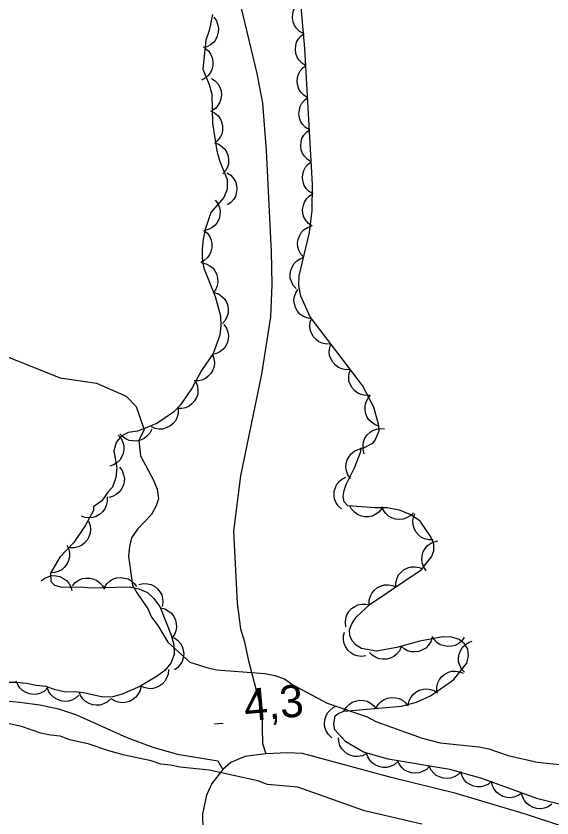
# Model space of a CAD drawing. Extents: x 336540 to 340074, y 5572036 to 5573747.
# Drawn here: x 337833.5 to 337883.6, y 5572364.4 to 5572439.2 of the extents above; entities that cross this region are included whole.
import ezdxf

# ---------------------------------------------------------------- set-up
doc = ezdxf.new("R2010")
doc.units = 0
for name, color, linetype in [('Niveau 2', 7, 'Continuous'), ('Niveau 22', 7, 'Continuous'), ('Niveau 3', 7, 'Continuous'), ('Niveau 44', 7, 'Continuous')]:
    doc.layers.add(name, color=color, linetype=linetype)

msp = doc.modelspace()

# ---------------------------------------------------------------- linework, layer by layer
at = {"layer": 'Niveau 2'}
for points in [[(337831.43, 5572407.89), (337837.64, 5572405.45), (337841.03, 5572404.94), (337843.8, 5572403.72), (337844.72, 5572402.75), (337845.48, 5572400.59), (337844.99, 5572399.63), (337845.14, 5572398.17), (337846.32, 5572395.95), (337846.68, 5572395.06), (337846.81, 5572394.16), (337846.6, 5572393.48), (337846.17, 5572392.68), (337844.85, 5572391.3), (337844.3, 5572390.49), (337844.1, 5572389.7), (337844, 5572388.8), (337844.4, 5572386.1), (337844.76, 5572385.44), (337845.81, 5572383.89), (337846.16, 5572383.11), (337846.75, 5572382.33), (337847.68, 5572380.78), (337849.75, 5572378.91), (337851.34, 5572378.39), (337852.25, 5572378.19), (337856.76, 5572377.85), (337857.67, 5572377.64), (337858.58, 5572377.33), (337859.38, 5572376.78), (337862.57, 5572375.06), (337866.32, 5572373.8), (337867.12, 5572373.37), (337871.44, 5572371.79), (337873.14, 5572371.38), (337876.75, 5572371.01), (337877.66, 5572370.81), (337879.47, 5572370.18), (337882.19, 5572369.57), (337884.9, 5572369.3)], [(337871.4, 5572363.79), (337866.07, 5572365.01), (337859.83, 5572367.22), (337857, 5572367.49), (337856.09, 5572367.81), (337851.56, 5572368.82), (337848.85, 5572369.1), (337847.95, 5572369.3), (337847.04, 5572369.39), (337846.14, 5572369.7), (337843.65, 5572370.21), (337842.17, 5572370.62), (337840.35, 5572371.25), (337838.54, 5572371.66), (337837.63, 5572371.98), (337836.73, 5572372.07), (337835.82, 5572372.27), (337834.01, 5572372.9), (337832.19, 5572373.31)]]:
    msp.add_lwpolyline(points, dxfattribs=at)
at = {"layer": 'Niveau 22'}
for points in [[(337853.94, 5572442.42), (337856.01, 5572433.85), (337856.53, 5572431.07), (337856.88, 5572426.65), (337857.33, 5572417.19), (337857.39, 5572414.14), (337857.29, 5572411.14), (337856.44, 5572405.78), (337854.49, 5572396.3), (337853.83, 5572391.13), (337854.15, 5572384.42), (337854.48, 5572382.01), (337854.85, 5572380.8), (337855.2, 5572379.14), (337856.47, 5572374.26), (337856.53, 5572371.3), (337856.83, 5572370.34)], [(337802.03, 5572380.92), (337804.27, 5572380.32), (337809.28, 5572378.7), (337811.5, 5572378.12), (337814.05, 5572377.64), (337819.6, 5572376.84), (337830.96, 5572375.44), (337833.84, 5572375.16), (337835.73, 5572374.91), (337837.48, 5572374.55), (337839.17, 5572373.99), (337843.87, 5572371.87), (337846.28, 5572370.95), (337848.59, 5572370.3), (337852.35, 5572369.69), (337852.83, 5572368.88)], [(337884.49, 5572363.6), (337881.18, 5572364.68), (337874.62, 5572366.65), (337868.56, 5572368.12), (337860.26, 5572370.37), (337858.87, 5572370.43), (337856.83, 5572370.34), (337854.88, 5572370.09), (337853.57, 5572369.53), (337852.83, 5572368.88), (337851.8, 5572367.57), (337851.29, 5572366.48), (337850.92, 5572364.75), (337851.06, 5572358.43), (337850.76, 5572354.77)]]:
    msp.add_lwpolyline(points, dxfattribs=at)
at = {"layer": 'Niveau 3'}
msp.add_line((337852.04, 5572373.15), (337852.85, 5572373.22), dxfattribs=at)
at = {"layer": 'Niveau 44'}
for points in [[(337884.36, 5572365.61), (337882.26, 5572366.13), (337877.03, 5572368.04), (337874.04, 5572368.87), (337868.26, 5572369.84), (337865.97, 5572370.5), (337864.3, 5572371.46), (337863.3, 5572372.58), (337863.19, 5572373.11), (337863.31, 5572373.89), (337863.67, 5572374.14), (337864.14, 5572374.31), (337869.53, 5572374.78), (337870.91, 5572375.17), (337872.21, 5572375.75), (337874.37, 5572377.25), (337875.61, 5572378.8), (337875.78, 5572379.49), (337875.7, 5572380.11), (337875.4, 5572380.62), (337874.89, 5572381), (337874.22, 5572381.24), (337873.37, 5572381.27), (337871.24, 5572380.87), (337869.07, 5572380.26), (337867.19, 5572379.92), (337865.78, 5572380.17), (337865.27, 5572380.5), (337864.91, 5572380.9), (337864.69, 5572381.39), (337864.67, 5572381.92), (337864.89, 5572382.49), (337865.29, 5572383.09), (337866.6, 5572384.32), (337871.35, 5572387.52), (337872.33, 5572388.73), (337872.55, 5572389.3), (337872.52, 5572389.9), (337872.27, 5572390.61), (337871.26, 5572392.05), (337870.38, 5572392.65), (337869.34, 5572393.09), (337868.19, 5572393.3), (337867.07, 5572393.29), (337864.51, 5572393.5), (337864.17, 5572393.88), (337864.07, 5572394.35), (337864.15, 5572394.92), (337864.35, 5572395.49), (337865.13, 5572397.05), (337865.71, 5572398.57), (337865.69, 5572398.88), (337866.01, 5572398.92), (337866.85, 5572399.35), (337867.06, 5572399.61), (337867.42, 5572400.5), (337867.38, 5572401.12), (337866.94, 5572402.71), (337865.86, 5572404.73), (337860.99, 5572411.14), (337860.1, 5572413.07), (337859.93, 5572414.03), (337859.97, 5572414.96), (337860.93, 5572419.02), (337861.18, 5572421.06), (337861.2, 5572423.48), (337860.49, 5572436.18), (337859.5, 5572447.49)], [(337860.37, 5572437.58), (337860, 5572437.78), (337859.72, 5572438.08), (337859.52, 5572438.34), (337859.4, 5572438.67), (337859.34, 5572439.04), (337859.37, 5572439.42), (337859.43, 5572439.74), (337859.6, 5572440.05), (337859.83, 5572440.34), (337860.11, 5572440.57)], [(337851.85, 5572439.34), (337851.55, 5572437.87), (337851.23, 5572436.96), (337850.96, 5572434.25), (337851.55, 5572432.81), (337851.8, 5572431.91), (337851.86, 5572429.21), (337852.26, 5572426.63), (337852.5, 5572425.74), (337853.22, 5572423.96), (337853.24, 5572423.06), (337852.92, 5572422.26), (337851.72, 5572420.88), (337851.19, 5572419.29), (337850.98, 5572418.39), (337850.89, 5572417.49), (337850.91, 5572416.59), (337851.05, 5572415.69), (337852.12, 5572413.02), (337852.61, 5572411.23), (337852.63, 5572410.33), (337852.54, 5572409.42), (337851.91, 5572407.72), (337850.82, 5572406.12), (337849.95, 5572404.52), (337848.87, 5572402.92), (337848.21, 5572402.23), (337846.65, 5572401.18), (337844.87, 5572400.46), (337843.97, 5572400.33), (337843.3, 5572399.97), (337842.87, 5572399.4), (337842.66, 5572398.61), (337842.92, 5572397.04), (337842.83, 5572396.14), (337842.51, 5572395.23), (337842.07, 5572394.77), (337841.53, 5572393.97), (337840.76, 5572393.39), (337840.76, 5572393.05)], [(337851.98, 5572439.09), (337852.23, 5572438.75), (337852.36, 5572438.37), (337852.43, 5572438.05), (337852.4, 5572437.7), (337852.31, 5572437.34), (337852.13, 5572437), (337851.94, 5572436.74), (337851.66, 5572436.52), (337851.33, 5572436.35), (337850.98, 5572436.26)], [(337860.58, 5572434.59), (337860.22, 5572434.8), (337859.95, 5572435.1), (337859.76, 5572435.38), (337859.65, 5572435.71), (337859.6, 5572436.08), (337859.64, 5572436.46), (337859.71, 5572436.78), (337859.89, 5572437.08), (337860.13, 5572437.37), (337860.41, 5572437.58)], [(337851.16, 5572436.22), (337851.48, 5572435.95), (337851.7, 5572435.61), (337851.84, 5572435.32), (337851.9, 5572434.97), (337851.9, 5572434.6), (337851.79, 5572434.23), (337851.68, 5572433.93), (337851.45, 5572433.65), (337851.18, 5572433.41), (337850.86, 5572433.23)], [(337860.75, 5572431.59), (337860.39, 5572431.81), (337860.11, 5572432.11), (337859.93, 5572432.38), (337859.82, 5572432.72), (337859.77, 5572433.08), (337859.81, 5572433.46), (337859.88, 5572433.78), (337860.06, 5572434.08), (337860.29, 5572434.37), (337860.58, 5572434.59)], [(337851.77, 5572433.38), (337852.12, 5572433.15), (337852.38, 5572432.84), (337852.56, 5572432.57), (337852.66, 5572432.23), (337852.7, 5572431.86), (337852.64, 5572431.48), (337852.56, 5572431.16), (337852.37, 5572430.87), (337852.13, 5572430.59), (337851.83, 5572430.38)], [(337860.91, 5572428.6), (337860.56, 5572428.81), (337860.28, 5572429.11), (337860.09, 5572429.39), (337859.99, 5572429.72), (337859.93, 5572430.09), (337859.98, 5572430.47), (337860.05, 5572430.78), (337860.22, 5572431.09), (337860.46, 5572431.37), (337860.75, 5572431.59)], [(337851.68, 5572430.37), (337852.06, 5572430.19), (337852.36, 5572429.92), (337852.57, 5572429.66), (337852.71, 5572429.34), (337852.8, 5572428.98), (337852.8, 5572428.6), (337852.76, 5572428.28), (337852.61, 5572427.96), (337852.4, 5572427.65), (337852.14, 5572427.4)], [(337861.08, 5572425.6), (337860.72, 5572425.82), (337860.45, 5572426.12), (337860.26, 5572426.39), (337860.15, 5572426.72), (337860.1, 5572427.09), (337860.14, 5572427.47), (337860.21, 5572427.79), (337860.39, 5572428.09), (337860.63, 5572428.38), (337860.91, 5572428.6)], [(337852.06, 5572427.38), (337852.45, 5572427.25), (337852.78, 5572427.01), (337853.02, 5572426.78), (337853.2, 5572426.48), (337853.32, 5572426.13), (337853.36, 5572425.75), (337853.36, 5572425.42), (337853.25, 5572425.09), (337853.07, 5572424.76), (337852.84, 5572424.49)], [(337861.25, 5572422.61), (337860.89, 5572422.82), (337860.62, 5572423.12), (337860.43, 5572423.39), (337860.32, 5572423.73), (337860.27, 5572424.09), (337860.31, 5572424.48), (337860.38, 5572424.79), (337860.56, 5572425.1), (337860.8, 5572425.38), (337861.08, 5572425.6)], [(337853.21, 5572424.58), (337853.56, 5572424.36), (337853.82, 5572424.05), (337854, 5572423.77), (337854.1, 5572423.43), (337854.14, 5572423.06), (337854.08, 5572422.68), (337854, 5572422.37), (337853.81, 5572422.07), (337853.57, 5572421.79), (337853.27, 5572421.58)], [(337861.17, 5572419.61), (337860.82, 5572419.84), (337860.57, 5572420.16), (337860.4, 5572420.44), (337860.31, 5572420.79), (337860.28, 5572421.15), (337860.35, 5572421.53), (337860.44, 5572421.84), (337860.64, 5572422.14), (337860.89, 5572422.41), (337861.19, 5572422.61)], [(337852.1, 5572422.03), (337852.36, 5572421.7), (337852.5, 5572421.32), (337852.58, 5572421), (337852.55, 5572420.65), (337852.47, 5572420.29), (337852.29, 5572419.95), (337852.1, 5572419.68), (337851.83, 5572419.46), (337851.5, 5572419.28), (337851.16, 5572419.19)], [(337860.38, 5572416.69), (337860.1, 5572416.99), (337859.92, 5572417.36), (337859.82, 5572417.67), (337859.81, 5572418.02), (337859.86, 5572418.39), (337860.01, 5572418.74), (337860.17, 5572419.03), (337860.42, 5572419.27), (337860.73, 5572419.48), (337861.07, 5572419.6)], [(337851.06, 5572419.2), (337851.38, 5572418.93), (337851.61, 5572418.59), (337851.75, 5572418.3), (337851.8, 5572417.95), (337851.8, 5572417.58), (337851.7, 5572417.21), (337851.58, 5572416.91), (337851.36, 5572416.63), (337851.08, 5572416.39), (337850.76, 5572416.22)], [(337859.69, 5572413.77), (337859.4, 5572414.07), (337859.23, 5572414.44), (337859.13, 5572414.75), (337859.12, 5572415.11), (337859.17, 5572415.47), (337859.32, 5572415.82), (337859.48, 5572416.11), (337859.73, 5572416.35), (337860.04, 5572416.56), (337860.38, 5572416.69)], [(337850.85, 5572416.18), (337851.26, 5572416.09), (337851.62, 5572415.9), (337851.88, 5572415.7), (337852.09, 5572415.42), (337852.26, 5572415.09), (337852.34, 5572414.71), (337852.37, 5572414.39), (337852.3, 5572414.04), (337852.17, 5572413.7), (337851.97, 5572413.4)], [(337861.07, 5572410.96), (337860.66, 5572411.03), (337860.3, 5572411.21), (337860.02, 5572411.39), (337859.8, 5572411.66), (337859.61, 5572411.99), (337859.51, 5572412.36), (337859.46, 5572412.68), (337859.51, 5572413.03), (337859.63, 5572413.38), (337859.82, 5572413.69)], [(337852.01, 5572413.41), (337852.41, 5572413.28), (337852.74, 5572413.04), (337852.98, 5572412.81), (337853.16, 5572412.51), (337853.28, 5572412.16), (337853.32, 5572411.78), (337853.32, 5572411.46), (337853.21, 5572411.12), (337853.04, 5572410.79), (337852.8, 5572410.52)], [(337862.92, 5572408.6), (337862.51, 5572408.57), (337862.11, 5572408.67), (337861.8, 5572408.79), (337861.53, 5572409.01), (337861.28, 5572409.28), (337861.1, 5572409.62), (337860.98, 5572409.92), (337860.96, 5572410.27), (337860.99, 5572410.64), (337861.11, 5572410.98)], [(337852.91, 5572410.43), (337853.16, 5572410.09), (337853.29, 5572409.7), (337853.35, 5572409.38), (337853.32, 5572409.03), (337853.22, 5572408.67), (337853.03, 5572408.34), (337852.84, 5572408.08), (337852.55, 5572407.87), (337852.22, 5572407.7), (337851.87, 5572407.62)], [(337864.74, 5572406.21), (337864.32, 5572406.18), (337863.93, 5572406.28), (337863.62, 5572406.4), (337863.34, 5572406.62), (337863.09, 5572406.89), (337862.92, 5572407.23), (337862.8, 5572407.53), (337862.77, 5572407.89), (337862.81, 5572408.25), (337862.92, 5572408.6)], [(337851.85, 5572407.63), (337852, 5572407.24), (337852.04, 5572406.84), (337852.02, 5572406.51), (337851.9, 5572406.17), (337851.72, 5572405.85), (337851.46, 5572405.58), (337851.21, 5572405.37), (337850.88, 5572405.23), (337850.52, 5572405.15), (337850.16, 5572405.15)], [(337866.55, 5572403.82), (337866.14, 5572403.79), (337865.74, 5572403.89), (337865.43, 5572404.01), (337865.16, 5572404.23), (337864.91, 5572404.5), (337864.73, 5572404.84), (337864.61, 5572405.14), (337864.59, 5572405.5), (337864.62, 5572405.87), (337864.74, 5572406.21)], [(337850.31, 5572405.06), (337850.47, 5572404.67), (337850.5, 5572404.26), (337850.49, 5572403.93), (337850.37, 5572403.6), (337850.19, 5572403.28), (337849.93, 5572403), (337849.68, 5572402.79), (337849.35, 5572402.65), (337848.99, 5572402.57), (337848.63, 5572402.57)], [(337867.43, 5572400.92), (337867.04, 5572401.06), (337866.71, 5572401.29), (337866.47, 5572401.52), (337866.29, 5572401.82), (337866.16, 5572402.17), (337866.12, 5572402.55), (337866.12, 5572402.87), (337866.23, 5572403.21), (337866.4, 5572403.54), (337866.63, 5572403.81)], [(337848.65, 5572402.53), (337848.65, 5572402.11), (337848.53, 5572401.72), (337848.39, 5572401.42), (337848.16, 5572401.16), (337847.87, 5572400.92), (337847.53, 5572400.77), (337847.22, 5572400.66), (337846.86, 5572400.66), (337846.5, 5572400.72), (337846.16, 5572400.85)], [(337846.19, 5572400.65), (337846.01, 5572400.27), (337845.73, 5572399.98), (337845.48, 5572399.77), (337845.15, 5572399.63), (337844.79, 5572399.54), (337844.41, 5572399.55), (337844.09, 5572399.6), (337843.77, 5572399.75), (337843.46, 5572399.96), (337843.22, 5572400.22)], [(337866.04, 5572398.35), (337865.92, 5572398.75), (337865.92, 5572399.15), (337865.96, 5572399.48), (337866.1, 5572399.8), (337866.31, 5572400.11), (337866.6, 5572400.36), (337866.86, 5572400.55), (337867.2, 5572400.66), (337867.57, 5572400.71), (337867.92, 5572400.68)], [(337843.05, 5572400.09), (337843.33, 5572399.78), (337843.49, 5572399.41), (337843.59, 5572399.09), (337843.59, 5572398.74), (337843.52, 5572398.37), (337843.37, 5572398.03), (337843.2, 5572397.74), (337842.94, 5572397.51), (337842.62, 5572397.31), (337842.28, 5572397.19)], [(337864.74, 5572396.04), (337864.5, 5572396.38), (337864.38, 5572396.76), (337864.32, 5572397.09), (337864.35, 5572397.44), (337864.45, 5572397.79), (337864.65, 5572398.12), (337864.84, 5572398.39), (337865.13, 5572398.59), (337865.46, 5572398.76), (337865.81, 5572398.84)], [(337843.17, 5572397.11), (337843.42, 5572396.78), (337843.56, 5572396.39), (337843.63, 5572396.07), (337843.6, 5572395.72), (337843.51, 5572395.36), (337843.32, 5572395.03), (337843.13, 5572394.76), (337842.85, 5572394.55), (337842.52, 5572394.37), (337842.18, 5572394.28)], [(337863.91, 5572393.2), (337863.6, 5572393.48), (337863.39, 5572393.83), (337863.26, 5572394.13), (337863.22, 5572394.48), (337863.24, 5572394.85), (337863.35, 5572395.21), (337863.48, 5572395.51), (337863.71, 5572395.78), (337864, 5572396.01), (337864.33, 5572396.17)], [(337842.01, 5572394.33), (337842.03, 5572393.91), (337841.93, 5572393.52), (337841.81, 5572393.21), (337841.59, 5572392.93), (337841.32, 5572392.69), (337840.98, 5572392.51), (337840.67, 5572392.39), (337840.32, 5572392.37), (337839.95, 5572392.41), (337839.61, 5572392.52)], [(337867.67, 5572393.24), (337867.41, 5572392.91), (337867.07, 5572392.69), (337866.78, 5572392.54), (337866.43, 5572392.48), (337866.06, 5572392.47), (337865.69, 5572392.57), (337865.39, 5572392.68), (337865.11, 5572392.9), (337864.86, 5572393.17), (337864.68, 5572393.49)], [(337840.76, 5572393.05), (337840.01, 5572391.68), (337838.92, 5572390.08), (337837.6, 5572388.7), (337836.73, 5572387.21), (337836.75, 5572386.43), (337837.1, 5572386.1), (337837.78, 5572385.89), (337839.58, 5572385.93), (337840.48, 5572385.84), (337844.08, 5572385.93), (337844.98, 5572385.73), (337845.78, 5572385.41), (337846.36, 5572384.86), (337846.94, 5572384.09), (337848.01, 5572381.41), (337848.26, 5572380.52), (337848.28, 5572379.62), (337847.96, 5572378.82), (337847.41, 5572378.13), (337846.64, 5572377.55), (337845.08, 5572376.62), (337843.41, 5572375.9), (337842.52, 5572375.65), (337841.62, 5572375.63), (337839.81, 5572376.04), (337839.02, 5572376.13), (337838.12, 5572376.11), (337837.21, 5572376.31), (337836.3, 5572376.63), (337835.4, 5572376.72), (337834.49, 5572376.92), (337833.59, 5572377.01), (337832.69, 5572376.99)], [(337870.63, 5572392.85), (337870.34, 5572392.56), (337869.98, 5572392.36), (337869.68, 5572392.24), (337869.32, 5572392.21), (337868.96, 5572392.25), (337868.6, 5572392.38), (337868.3, 5572392.52), (337868.05, 5572392.77), (337867.83, 5572393.06), (337867.68, 5572393.39)], [(337872.48, 5572390.31), (337872.06, 5572390.31), (337871.67, 5572390.42), (337871.37, 5572390.55), (337871.1, 5572390.78), (337870.86, 5572391.06), (337870.69, 5572391.41), (337870.59, 5572391.71), (337870.58, 5572392.07), (337870.63, 5572392.43), (337870.75, 5572392.77)], [(337840.27, 5572392.06), (337840.42, 5572391.67), (337840.46, 5572391.27), (337840.44, 5572390.94), (337840.32, 5572390.61), (337840.14, 5572390.28), (337839.88, 5572390.01), (337839.63, 5572389.8), (337839.3, 5572389.66), (337838.94, 5572389.58), (337838.58, 5572389.58)], [(337838.26, 5572389.83), (337838.44, 5572389.45), (337838.5, 5572389.05), (337838.51, 5572388.72), (337838.41, 5572388.38), (337838.26, 5572388.05), (337838.01, 5572387.75), (337837.78, 5572387.53), (337837.46, 5572387.37), (337837.11, 5572387.26), (337836.75, 5572387.24)], [(337871.83, 5572387.43), (337871.59, 5572387.77), (337871.46, 5572388.16), (337871.4, 5572388.48), (337871.44, 5572388.83), (337871.55, 5572389.19), (337871.74, 5572389.52), (337871.94, 5572389.78), (337872.22, 5572389.98), (337872.56, 5572390.14), (337872.91, 5572390.23)], [(337869, 5572385.93), (337869, 5572386.35), (337869.11, 5572386.74), (337869.25, 5572387.04), (337869.48, 5572387.3), (337869.77, 5572387.54), (337870.12, 5572387.7), (337870.43, 5572387.8), (337870.78, 5572387.8), (337871.15, 5572387.74), (337871.48, 5572387.61)], [(337835.86, 5572386.48), (337836.19, 5572386.74), (337836.57, 5572386.89), (337836.89, 5572386.98), (337837.24, 5572386.96), (337837.6, 5572386.88), (337837.94, 5572386.71), (337838.22, 5572386.53), (337838.44, 5572386.26), (337838.62, 5572385.94), (337838.73, 5572385.6)], [(337838.78, 5572386.01), (337839.04, 5572386.33), (337839.38, 5572386.55), (337839.68, 5572386.7), (337840.03, 5572386.75), (337840.4, 5572386.75), (337840.77, 5572386.65), (337841.07, 5572386.53), (337841.35, 5572386.31), (337841.59, 5572386.03), (337841.76, 5572385.71)], [(337841.77, 5572385.87), (337841.99, 5572386.22), (337842.3, 5572386.49), (337842.58, 5572386.67), (337842.92, 5572386.77), (337843.29, 5572386.81), (337843.66, 5572386.75), (337843.98, 5572386.67), (337844.28, 5572386.49), (337844.56, 5572386.24), (337844.77, 5572385.95)], [(337844.98, 5572386.16), (337845.39, 5572386.25), (337845.8, 5572386.22), (337846.12, 5572386.15), (337846.43, 5572385.98), (337846.72, 5572385.75), (337846.95, 5572385.45), (337847.12, 5572385.17), (337847.2, 5572384.83), (337847.22, 5572384.46), (337847.16, 5572384.1)], [(337866.51, 5572384.26), (337866.51, 5572384.68), (337866.63, 5572385.06), (337866.76, 5572385.36), (337867, 5572385.63), (337867.28, 5572385.86), (337867.63, 5572386.02), (337867.94, 5572386.12), (337868.29, 5572386.12), (337868.66, 5572386.07), (337869, 5572385.93)], [(337846.99, 5572383.96), (337847.4, 5572383.87), (337847.76, 5572383.67), (337848.02, 5572383.47), (337848.23, 5572383.19), (337848.4, 5572382.86), (337848.48, 5572382.49), (337848.51, 5572382.16), (337848.44, 5572381.82), (337848.31, 5572381.47), (337848.1, 5572381.17)], [(337864.33, 5572382.19), (337864.27, 5572382.6), (337864.32, 5572383.01), (337864.41, 5572383.32), (337864.59, 5572383.62), (337864.84, 5572383.9), (337865.16, 5572384.11), (337865.45, 5572384.26), (337865.8, 5572384.32), (337866.17, 5572384.32), (337866.52, 5572384.24)], [(337866.19, 5572379.48), (337865.78, 5572379.42), (337865.38, 5572379.48), (337865.06, 5572379.58), (337864.77, 5572379.77), (337864.5, 5572380.02), (337864.29, 5572380.35), (337864.15, 5572380.64), (337864.09, 5572380.99), (337864.1, 5572381.36), (337864.18, 5572381.71)], [(337848.25, 5572381.19), (337848.6, 5572380.96), (337848.86, 5572380.65), (337849.04, 5572380.37), (337849.13, 5572380.04), (337849.18, 5572379.67), (337849.12, 5572379.29), (337849.04, 5572378.97), (337848.85, 5572378.68), (337848.61, 5572378.4), (337848.31, 5572378.19)], [(337872.37, 5572381.19), (337872.24, 5572380.79), (337872, 5572380.46), (337871.78, 5572380.22), (337871.48, 5572380.04), (337871.13, 5572379.91), (337870.75, 5572379.87), (337870.42, 5572379.87), (337870.09, 5572379.97), (337869.76, 5572380.14), (337869.48, 5572380.38)], [(337875.37, 5572381.2), (337875.13, 5572380.86), (337874.8, 5572380.62), (337874.52, 5572380.46), (337874.17, 5572380.38), (337873.8, 5572380.36), (337873.43, 5572380.44), (337873.12, 5572380.53), (337872.83, 5572380.74), (337872.57, 5572381), (337872.38, 5572381.31)], [(337875.4, 5572377.95), (337875.12, 5572378.26), (337874.95, 5572378.62), (337874.85, 5572378.94), (337874.84, 5572379.29), (337874.9, 5572379.65), (337875.05, 5572380.01), (337875.21, 5572380.29), (337875.47, 5572380.53), (337875.78, 5572380.73), (337876.12, 5572380.86)], [(337869.49, 5572380.34), (337869.32, 5572379.95), (337869.06, 5572379.65), (337868.81, 5572379.43), (337868.49, 5572379.28), (337868.13, 5572379.18), (337867.75, 5572379.18), (337867.43, 5572379.21), (337867.1, 5572379.35), (337866.79, 5572379.54), (337866.54, 5572379.8)], [(337847.74, 5572378.2), (337847.71, 5572377.79), (337847.57, 5572377.41), (337847.42, 5572377.11), (337847.17, 5572376.86), (337846.87, 5572376.65), (337846.52, 5572376.51), (337846.2, 5572376.42), (337845.85, 5572376.44), (337845.49, 5572376.52), (337845.16, 5572376.67)], [(337872.81, 5572376.17), (337872.81, 5572376.59), (337872.92, 5572376.98), (337873.06, 5572377.28), (337873.28, 5572377.55), (337873.57, 5572377.78), (337873.91, 5572377.95), (337874.22, 5572378.05), (337874.57, 5572378.06), (337874.94, 5572378.01), (337875.28, 5572377.88)], [(337836.46, 5572376.49), (337836.16, 5572376.2), (337835.8, 5572376.02), (337835.49, 5572375.91), (337835.13, 5572375.89), (337834.77, 5572375.94), (337834.41, 5572376.09), (337834.12, 5572376.24), (337833.88, 5572376.49), (337833.67, 5572376.8), (337833.53, 5572377.13)], [(337839.38, 5572375.83), (337839.08, 5572375.55), (337838.71, 5572375.36), (337838.4, 5572375.26), (337838.05, 5572375.24), (337837.68, 5572375.29), (337837.33, 5572375.43), (337837.04, 5572375.59), (337836.79, 5572375.84), (337836.58, 5572376.14), (337836.45, 5572376.48)], [(337845.17, 5572376.66), (337845.09, 5572376.25), (337844.9, 5572375.89), (337844.71, 5572375.62), (337844.43, 5572375.4), (337844.11, 5572375.22), (337843.73, 5572375.13), (337843.41, 5572375.09), (337843.06, 5572375.15), (337842.71, 5572375.28), (337842.41, 5572375.47)], [(337870.14, 5572374.83), (337870.21, 5572375.24), (337870.4, 5572375.6), (337870.59, 5572375.87), (337870.86, 5572376.09), (337871.18, 5572376.27), (337871.55, 5572376.37), (337871.88, 5572376.42), (337872.22, 5572376.36), (337872.57, 5572376.24), (337872.88, 5572376.05)], [(337842.34, 5572375.47), (337842.03, 5572375.18), (337841.67, 5572375), (337841.36, 5572374.9), (337841.01, 5572374.88), (337840.64, 5572374.93), (337840.28, 5572375.08), (337840, 5572375.23), (337839.75, 5572375.49), (337839.54, 5572375.79), (337839.41, 5572376.13)], [(337867.13, 5572374.57), (337867.33, 5572374.94), (337867.63, 5572375.22), (337867.89, 5572375.41), (337868.22, 5572375.53), (337868.59, 5572375.6), (337868.97, 5572375.57), (337869.29, 5572375.51), (337869.6, 5572375.34), (337869.89, 5572375.11), (337870.12, 5572374.83)], [(337863, 5572371.85), (337862.69, 5572372.14), (337862.49, 5572372.49), (337862.36, 5572372.79), (337862.32, 5572373.14), (337862.35, 5572373.51), (337862.47, 5572373.88), (337862.6, 5572374.17), (337862.84, 5572374.43), (337863.13, 5572374.67), (337863.45, 5572374.82)], [(337864.14, 5572374.31), (337864.35, 5572374.68), (337864.64, 5572374.96), (337864.9, 5572375.15), (337865.23, 5572375.27), (337865.6, 5572375.34), (337865.98, 5572375.31), (337866.3, 5572375.25), (337866.61, 5572375.08), (337866.9, 5572374.85), (337867.13, 5572374.57)], [(337866.23, 5572370.35), (337865.86, 5572370.17), (337865.45, 5572370.1), (337865.12, 5572370.09), (337864.78, 5572370.18), (337864.45, 5572370.34), (337864.15, 5572370.58), (337863.93, 5572370.82), (337863.77, 5572371.13), (337863.66, 5572371.49), (337863.63, 5572371.84)], [(337869.14, 5572369.59), (337868.82, 5572369.32), (337868.45, 5572369.16), (337868.13, 5572369.07), (337867.78, 5572369.08), (337867.41, 5572369.15), (337867.07, 5572369.32), (337866.79, 5572369.49), (337866.56, 5572369.76), (337866.37, 5572370.07), (337866.26, 5572370.42)], [(337872.12, 5572369.19), (337871.84, 5572368.89), (337871.48, 5572368.69), (337871.18, 5572368.57), (337870.83, 5572368.53), (337870.46, 5572368.56), (337870.09, 5572368.69), (337869.8, 5572368.83), (337869.54, 5572369.07), (337869.32, 5572369.36), (337869.17, 5572369.69)], [(337875.08, 5572368.7), (337874.79, 5572368.39), (337874.44, 5572368.19), (337874.13, 5572368.07), (337873.78, 5572368.04), (337873.42, 5572368.07), (337873.05, 5572368.19), (337872.76, 5572368.33), (337872.5, 5572368.57), (337872.27, 5572368.86), (337872.12, 5572369.19)], [(337877.95, 5572367.78), (337877.63, 5572367.51), (337877.26, 5572367.35), (337876.94, 5572367.26), (337876.59, 5572367.27), (337876.23, 5572367.33), (337875.88, 5572367.5), (337875.6, 5572367.66), (337875.37, 5572367.93), (337875.17, 5572368.25), (337875.06, 5572368.59)], [(337880.74, 5572366.68), (337880.41, 5572366.44), (337880.02, 5572366.31), (337879.7, 5572366.24), (337879.35, 5572366.27), (337878.99, 5572366.37), (337878.66, 5572366.56), (337878.39, 5572366.75), (337878.18, 5572367.03), (337878.01, 5572367.36), (337877.93, 5572367.71)], [(337883.56, 5572365.65), (337883.22, 5572365.41), (337882.84, 5572365.28), (337882.52, 5572365.21), (337882.17, 5572365.24), (337881.81, 5572365.34), (337881.48, 5572365.53), (337881.21, 5572365.72), (337881, 5572366), (337880.83, 5572366.33), (337880.74, 5572366.68)]]:
    msp.add_lwpolyline(points, dxfattribs=at)

# ---------------------------------------------------------------- texts
at = {"layer": 'Niveau 3'}
msp.add_text('4,3    ', height=2.9999, rotation=5.04747, dxfattribs=at).set_placement((337854.92, 5572373.37))

doc.saveas('drawing.dxf')
